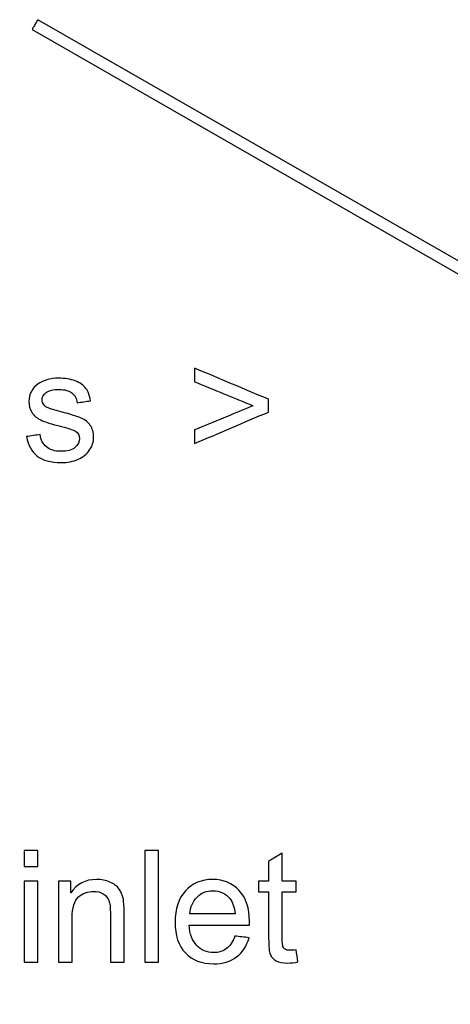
# Model space of a CAD drawing. Header units: millimetres. Extents: x 0 to 29700, y -16 to 21000.
# Tile 344 of 357: x 22195 to 22582, y 18626 to 19510. Entities that reach past the tile are written whole.
import ezdxf

# ---------------------------------------------------------------- set-up
doc = ezdxf.new("R2010")
doc.units = ezdxf.units.MM
doc.layers.add('1', color=7, linetype='Continuous', true_color=0xffffff)
doc.layers.add('254', color=7, linetype='Continuous', true_color=0xffffff)
doc.styles.add('latin_extended', font='simplex.shx')
doc.dimstyles.get("Standard").update_dxf_attribs({"dimtxt": 0.18, "dimasz": 0.18, "dimexe": 0.18, "dimexo": 0.0625, "dimgap": 0.09, "dimtad": 0, "dimtih": 1, "dimtoh": 1, "dimdec": 4, "dimzin": 0, "dimdsep": 46, "dimtxsty": 'Standard', "dimcen": 0.09, "dimadec": 0, "dimazin": 0, "dimtfac": 1, "dimtdec": 4, "dimtofl": 0, "dimtmove": 0, "dimatfit": 3, "dimfxl": 1, "dimtolj": 1, "dimtzin": 0, "dimarcsym": 0})

# ---------------------------------------------------------------- blocks, each defined once
blk = doc.blocks.new('_U4')
at = {"layer": '254', "color": 3, "linetype": 'Continuous', "lineweight": 13, "transparency": 16777216}
for p, q in [((28056.49, 18872.66), (28056.49, 14093.8)), ((18212.99, 16851.58), (18212.99, 14093.8)), ((18387.99, 14143.8), (27881.49, 14143.8))]:
    blk.add_line(p, q, dxfattribs=at)
at = {"layer": '254', "color": 3, "transparency": 16777216}
for points in [[(18387.99, 14172.97), (18387.99, 14114.64), (18212.99, 14143.8)], [(27881.49, 14114.64), (27881.49, 14172.97), (28056.49, 14143.8)]]:
    blk.add_solid(points, dxfattribs=at)
at = {"layer": 'Defpoints', "color": 0, "transparency": 16777216}
for p in [(28056.49, 18922.66), (18212.99, 16901.58), (28056.49, 14143.8)]:
    blk.add_point(p, dxfattribs=at)
at = {"layer": '254', "color": 2, "lineweight": 13, "transparency": 16777216, "insert": (22822.24, 14406.3), "char_height": 175, "attachment_point": 1, "style": 'latin_extended'}
blk.add_mtext('\\A1;9844', dxfattribs=at)

msp = doc.modelspace()

# ---------------------------------------------------------------- linework, layer by layer
at = {"layer": '1', "color": 1, "linetype": 'Continuous', "lineweight": 18}
for points, knots in [([(22352.136, 19129.229), (22374.213, 19138.66), (22396.291, 19148.092), (22418.368, 19157.523), (22418.368, 19161.343), (22418.368, 19165.163), (22418.368, 19168.984), (22396.291, 19178.304), (22374.213, 19187.624), (22352.136, 19196.945), (22352.136, 19192.877), (22352.136, 19188.81), (22352.136, 19184.742), (22369.617, 19177.554), (22387.098, 19170.365), (22404.579, 19163.176), (22387.098, 19155.928), (22369.617, 19148.68), (22352.136, 19141.432), (22352.136, 19137.364), (22352.136, 19133.297), (22352.136, 19129.229)], [0, 0, 0, 0, 0.2455941, 0.2455941, 0.2455941, 0.2846749, 0.2846749, 0.2846749, 0.5298257, 0.5298257, 0.5298257, 0.5714364, 0.5714364, 0.5714364, 0.7647963, 0.7647963, 0.7647963, 0.9583893, 0.9583893, 0.9583893, 1, 1, 1, 1]), ([(22213.456, 19137.339), (22209.406, 19136.699), (22205.355, 19136.06), (22201.305, 19135.42), (22202.661, 19127.745), (22205.807, 19121.938), (22215.682, 19114.11), (22222.87, 19112.166), (22237.964, 19112.166), (22243.055, 19113.164), (22252.059, 19117.103), (22255.513, 19119.892), (22260.26, 19127.139), (22261.474, 19130.994), (22261.474, 19139.257), (22260.502, 19142.762), (22258.532, 19145.576), (22256.588, 19148.416), (22253.876, 19150.565), (22247.011, 19153.485), (22240.957, 19155.4), (22226.267, 19159.343), (22222.666, 19160.414), (22221.438, 19160.874), (22219.289, 19161.744), (22217.728, 19162.818), (22216.731, 19164.149), (22215.733, 19165.428), (22215.221, 19166.86), (22215.221, 19170.953), (22216.424, 19173.128), (22221.249, 19176.875), (22225.275, 19177.784), (22235.687, 19177.784), (22239.371, 19176.735), (22244.613, 19172.562), (22246.201, 19169.649), (22246.738, 19165.914), (22250.738, 19166.459), (22254.737, 19167.005), (22258.736, 19167.551), (22257.969, 19172.232), (22256.562, 19175.967), (22252.481, 19181.579), (22249.297, 19183.796), (22240.701, 19187.07), (22235.713, 19187.889), (22226.247, 19187.889), (22222.717, 19187.403), (22216.124, 19185.409), (22213.507, 19184.23), (22211.614, 19182.823), (22209.056, 19181.007), (22207.035, 19178.73), (22205.577, 19175.967), (22204.093, 19173.23), (22203.351, 19170.237), (22203.351, 19163.458), (22204.247, 19160.209), (22207.847, 19154.346), (22210.489, 19152.048), (22217.437, 19148.727), (22223.689, 19146.778), (22239.371, 19142.813), (22243.541, 19141.432), (22247.643, 19138.759), (22248.862, 19136.571), (22248.862, 19130.687), (22247.48, 19128.001), (22242.042, 19123.384), (22237.836, 19122.271), (22226.605, 19122.271), (22222.256, 19123.55), (22216.042, 19128.746), (22214.121, 19132.478), (22213.456, 19137.339)], [0, 0, 0, 0, 0.0404895, 0.0404895, 0.0404895, 0.1071351, 0.1071351, 0.1737806, 0.1737806, 0.2139853, 0.2139853, 0.2541899, 0.2541899, 0.2941967, 0.2941967, 0.3349535, 0.3349535, 0.3349535, 0.3675238, 0.3675238, 0.4001824, 0.4001824, 0.422844, 0.422844, 0.422844, 0.4393558, 0.4393558, 0.4393558, 0.4525638, 0.4525638, 0.473441, 0.473441, 0.4944569, 0.4944569, 0.5123205, 0.5123205, 0.5299935, 0.5299935, 0.5299935, 0.5618603, 0.5618603, 0.5618603, 0.5937182, 0.5937182, 0.6253869, 0.6253869, 0.6570557, 0.6570557, 0.6781682, 0.6781682, 0.6992358, 0.6992358, 0.6992358, 0.7229391, 0.7229391, 0.7229391, 0.7469068, 0.7469068, 0.7733472, 0.7733472, 0.8000596, 0.8000596, 0.8266961, 0.8266961, 0.8464466, 0.8464466, 0.8746802, 0.8746802, 0.9060222, 0.9060222, 0.9375362, 0.9375362, 0.968907, 0.968907, 1, 1, 1, 1]), ([(22199.02, 18763.803), (22199.02, 18759.096), (22199.02, 18754.389), (22199.02, 18749.682), (22203.113, 18749.682), (22207.207, 18749.682), (22211.3, 18749.682), (22211.3, 18754.389), (22211.3, 18759.096), (22211.3, 18763.803), (22207.207, 18763.803), (22203.113, 18763.803), (22199.02, 18763.803)], [0, 0, 0, 0, 0.2674419, 0.2674419, 0.2674419, 0.5, 0.5, 0.5, 0.7674419, 0.7674419, 0.7674419, 1, 1, 1, 1]), ([(22307.386, 18763.803), (22307.386, 18730.47), (22307.386, 18697.137), (22307.386, 18663.803), (22311.479, 18663.803), (22315.572, 18663.803), (22319.665, 18663.803), (22319.665, 18697.137), (22319.665, 18730.47), (22319.665, 18763.803), (22315.572, 18763.803), (22311.479, 18763.803), (22307.386, 18763.803)], [0, 0, 0, 0, 0.4453178, 0.4453178, 0.4453178, 0.5, 0.5, 0.5, 0.9453178, 0.9453178, 0.9453178, 1, 1, 1, 1]), ([(22444.966, 18663.931), (22444.377, 18667.547), (22443.789, 18671.162), (22443.2, 18674.778), (22440.975, 18674.471), (22439.184, 18674.317), (22435.986, 18674.317), (22434.605, 18674.599), (22433.607, 18675.187), (22432.635, 18675.776), (22431.944, 18676.569), (22431.509, 18677.592), (22431.075, 18678.59), (22430.844, 18680.841), (22430.844, 18698.458), (22430.844, 18712.571), (22430.844, 18726.684), (22434.963, 18726.684), (22439.082, 18726.684), (22443.2, 18726.684), (22443.2, 18729.873), (22443.2, 18733.062), (22443.2, 18736.251), (22439.082, 18736.251), (22434.963, 18736.251), (22430.844, 18736.251), (22430.844, 18744.685), (22430.844, 18753.118), (22430.844, 18761.552), (22426.777, 18759.096), (22422.709, 18756.64), (22418.642, 18754.184), (22418.642, 18748.207), (22418.642, 18742.229), (22418.642, 18736.251), (22415.64, 18736.251), (22412.638, 18736.251), (22409.637, 18736.251), (22409.637, 18733.062), (22409.637, 18729.873), (22409.637, 18726.684), (22412.638, 18726.684), (22415.64, 18726.684), (22418.642, 18726.684), (22418.642, 18712.793), (22418.642, 18698.902), (22418.642, 18677.643), (22419.153, 18672.808), (22421.158, 18668.233), (22422.863, 18666.361), (22427.775, 18663.547), (22431.228, 18662.857), (22438.417, 18662.857), (22441.512, 18663.215), (22444.966, 18663.931)], [0, 0, 0, 0, 0.0386761, 0.0386761, 0.0386761, 0.0577559, 0.0577559, 0.0828422, 0.0828422, 0.0828422, 0.0958056, 0.0958056, 0.0958056, 0.1230287, 0.1230287, 0.2326499, 0.2326499, 0.2326499, 0.27195, 0.27195, 0.27195, 0.3023811, 0.3023811, 0.3023811, 0.3416811, 0.3416811, 0.3416811, 0.4221527, 0.4221527, 0.4221527, 0.4674902, 0.4674902, 0.4674902, 0.5245282, 0.5245282, 0.5245282, 0.5531692, 0.5531692, 0.5531692, 0.5836003, 0.5836003, 0.5836003, 0.6122413, 0.6122413, 0.6122413, 0.7447875, 0.7447875, 0.8150882, 0.8150882, 0.8860521, 0.8860521, 0.9570161, 0.9570161, 1, 1, 1, 1]), ([(22199.02, 18736.251), (22199.02, 18712.102), (22199.02, 18687.953), (22199.02, 18663.803), (22203.113, 18663.803), (22207.207, 18663.803), (22211.3, 18663.803), (22211.3, 18687.953), (22211.3, 18712.102), (22211.3, 18736.251), (22207.207, 18736.251), (22203.113, 18736.251), (22199.02, 18736.251)], [0, 0, 0, 0, 0.4275362, 0.4275362, 0.4275362, 0.5, 0.5, 0.5, 0.9275362, 0.9275362, 0.9275362, 1, 1, 1, 1]), ([(22229.975, 18736.251), (22229.975, 18712.102), (22229.975, 18687.953), (22229.975, 18663.803), (22234.068, 18663.803), (22238.161, 18663.803), (22242.254, 18663.803), (22242.254, 18676.995), (22242.254, 18690.187), (22242.254, 18712.639), (22244.147, 18718.932), (22251.756, 18725.571), (22256.273, 18727.247), (22264.766, 18727.247), (22267.606, 18726.505), (22272.499, 18723.548), (22274.18, 18721.567), (22275.127, 18719.086), (22276.099, 18716.604), (22276.559, 18712.869), (22276.559, 18693.188), (22276.559, 18678.496), (22276.559, 18663.803), (22280.652, 18663.803), (22284.746, 18663.803), (22288.839, 18663.803), (22288.839, 18678.649), (22288.839, 18693.495), (22288.839, 18714.021), (22288.608, 18718.011), (22288.174, 18720.288), (22287.432, 18723.793), (22286.153, 18726.812), (22282.508, 18731.894), (22279.783, 18733.949), (22272.476, 18737.117), (22268.45, 18737.889), (22254.022, 18737.889), (22246.347, 18733.898), (22241.026, 18725.942), (22241.026, 18729.378), (22241.026, 18732.815), (22241.026, 18736.251), (22237.342, 18736.251), (22233.658, 18736.251), (22229.975, 18736.251)], [0, 0, 0, 0, 0.1641372, 0.1641372, 0.1641372, 0.191957, 0.191957, 0.191957, 0.2816181, 0.2816181, 0.3445605, 0.3445605, 0.4072634, 0.4072634, 0.4466064, 0.4466064, 0.4856496, 0.4856496, 0.4856496, 0.5169313, 0.5169313, 0.6090651, 0.6090651, 0.6090651, 0.6413431, 0.6413431, 0.6413431, 0.7584182, 0.7584182, 0.803204, 0.803204, 0.803204, 0.8296833, 0.8296833, 0.8563396, 0.8563396, 0.8829284, 0.8829284, 0.9440358, 0.9440358, 0.9440358, 0.9710461, 0.9710461, 0.9710461, 1, 1, 1, 1]), ([(22400.99, 18685.573), (22396.761, 18686.094), (22392.531, 18686.614), (22388.301, 18687.134), (22386.434, 18681.941), (22383.901, 18678.18), (22380.729, 18675.801), (22377.531, 18673.448), (22373.694, 18672.271), (22363.154, 18672.271), (22358.089, 18674.369), (22350.018, 18682.848), (22347.754, 18688.925), (22347.294, 18696.881), (22365.303, 18696.881), (22383.313, 18696.881), (22401.323, 18696.881), (22401.374, 18698.339), (22401.399, 18699.439), (22401.399, 18712.128), (22398.33, 18721.388), (22386.05, 18734.589), (22378.12, 18737.889), (22358.447, 18737.889), (22350.287, 18734.512), (22337.751, 18721.056), (22334.605, 18711.59), (22334.605, 18687.62), (22337.7, 18678.487), (22350.146, 18665.427), (22358.524, 18662.166), (22377.531, 18662.166), (22384.439, 18664.213), (22395.269, 18672.386), (22398.969, 18678.155), (22400.99, 18685.573)], [0, 0, 0, 0, 0.0243921, 0.0243921, 0.0243921, 0.0507671, 0.0507671, 0.0507671, 0.0741933, 0.0741933, 0.1056056, 0.1056056, 0.1369188, 0.1369188, 0.1369188, 0.2346606, 0.2346606, 0.2346606, 0.2405863, 0.2405863, 0.339629, 0.339629, 0.4386716, 0.4386716, 0.5411206, 0.5411206, 0.6435695, 0.6435695, 0.74279, 0.74279, 0.8422146, 0.8422146, 0.9212259, 0.9212259, 1, 1, 1, 1]), ([(22388.429, 18706.986), (22374.948, 18706.986), (22361.466, 18706.986), (22347.984, 18706.986), (22348.394, 18713.304), (22350.517, 18718.344), (22358.179, 18725.904), (22362.95, 18727.784), (22374.794, 18727.784), (22379.885, 18725.43), (22386.323, 18717.646), (22387.892, 18713.074), (22388.429, 18706.986)], [0, 0, 0, 0, 0.3871631, 0.3871631, 0.3871631, 0.5481234, 0.5481234, 0.7085481, 0.7085481, 0.8857445, 0.8857445, 1, 1, 1, 1])]:
    msp.add_open_spline(points, degree=3, knots=knots, dxfattribs=at)
at = {"layer": '254', "color": 2, "linetype": 'Continuous', "lineweight": 25}
for p, q in [((22965.961, 19076.845), (22211.314, 19509.727)), ((22206.339, 19501.053), (22206.339, 19501.053)), ((22206.339, 19501.053), (22960.985, 19068.171))]:
    msp.add_line(p, q, dxfattribs=at)
for start_param, end_param in [(3.1415605, 4.7115714), (4.7115714, 6.2831853)]:
    msp.add_ellipse((22208.826, 19505.39), major_axis=(-2.488, -4.337), ratio=0.0053434, start_param=start_param, end_param=end_param, dxfattribs=at)
for points in [[(22418.368, 19168.984), (22396.291, 19178.304), (22374.213, 19187.624), (22352.136, 19196.945)], [(22352.136, 19196.945), (22352.136, 19192.877), (22352.136, 19188.81), (22352.136, 19184.742)], [(22211.614, 19182.823), (22209.056, 19181.007), (22207.035, 19178.73), (22205.577, 19175.967)], [(22352.136, 19184.742), (22369.617, 19177.554), (22387.098, 19170.365), (22404.579, 19163.176)], [(22221.438, 19160.874), (22219.289, 19161.744), (22217.728, 19162.818), (22216.731, 19164.149)], [(22246.738, 19165.914), (22250.738, 19166.459), (22254.737, 19167.005), (22258.736, 19167.551)], [(22404.579, 19163.176), (22387.098, 19155.928), (22369.617, 19148.68), (22352.136, 19141.432)], [(22418.368, 19157.523), (22418.368, 19161.343), (22418.368, 19165.163), (22418.368, 19168.984)], [(22352.136, 19129.229), (22374.213, 19138.66), (22396.291, 19148.092), (22418.368, 19157.523)], [(22213.456, 19137.339), (22209.406, 19136.699), (22205.355, 19136.06), (22201.305, 19135.42)], [(22352.136, 19141.432), (22352.136, 19137.364), (22352.136, 19133.297), (22352.136, 19129.229)], [(22199.02, 18763.803), (22199.02, 18759.096), (22199.02, 18754.389), (22199.02, 18749.682)], [(22211.3, 18763.803), (22207.207, 18763.803), (22203.113, 18763.803), (22199.02, 18763.803)], [(22211.3, 18749.682), (22211.3, 18754.389), (22211.3, 18759.096), (22211.3, 18763.803)], [(22319.665, 18763.803), (22315.572, 18763.803), (22311.479, 18763.803), (22307.386, 18763.803)], [(22307.386, 18763.803), (22307.386, 18730.47), (22307.386, 18697.137), (22307.386, 18663.803)], [(22319.665, 18663.803), (22319.665, 18697.137), (22319.665, 18730.47), (22319.665, 18763.803)], [(22430.844, 18761.552), (22426.777, 18759.096), (22422.709, 18756.64), (22418.642, 18754.184)], [(22430.844, 18736.251), (22430.844, 18744.685), (22430.844, 18753.118), (22430.844, 18761.552)], [(22199.02, 18749.682), (22203.113, 18749.682), (22207.207, 18749.682), (22211.3, 18749.682)], [(22418.642, 18754.184), (22418.642, 18748.207), (22418.642, 18742.229), (22418.642, 18736.251)], [(22211.3, 18736.251), (22207.207, 18736.251), (22203.113, 18736.251), (22199.02, 18736.251)], [(22199.02, 18736.251), (22199.02, 18712.102), (22199.02, 18687.953), (22199.02, 18663.803)], [(22211.3, 18663.803), (22211.3, 18687.953), (22211.3, 18712.102), (22211.3, 18736.251)], [(22229.975, 18736.251), (22229.975, 18712.102), (22229.975, 18687.953), (22229.975, 18663.803)], [(22241.026, 18736.251), (22237.342, 18736.251), (22233.658, 18736.251), (22229.975, 18736.251)], [(22241.026, 18725.942), (22241.026, 18729.378), (22241.026, 18732.815), (22241.026, 18736.251)], [(22418.642, 18736.251), (22415.64, 18736.251), (22412.638, 18736.251), (22409.637, 18736.251)], [(22409.637, 18736.251), (22409.637, 18733.062), (22409.637, 18729.873), (22409.637, 18726.684)], [(22443.2, 18736.251), (22439.082, 18736.251), (22434.963, 18736.251), (22430.844, 18736.251)], [(22443.2, 18726.684), (22443.2, 18729.873), (22443.2, 18733.062), (22443.2, 18736.251)], [(22409.637, 18726.684), (22412.638, 18726.684), (22415.64, 18726.684), (22418.642, 18726.684)], [(22430.844, 18726.684), (22434.963, 18726.684), (22439.082, 18726.684), (22443.2, 18726.684)], [(22388.429, 18706.986), (22374.948, 18706.986), (22361.466, 18706.986), (22347.984, 18706.986)], [(22347.294, 18696.881), (22365.303, 18696.881), (22383.313, 18696.881), (22401.323, 18696.881)], [(22388.301, 18687.134), (22386.434, 18681.941), (22383.901, 18678.18), (22380.729, 18675.801)], [(22400.99, 18685.573), (22396.761, 18686.094), (22392.531, 18686.614), (22388.301, 18687.134)], [(22433.607, 18675.187), (22432.635, 18675.776), (22431.944, 18676.569), (22431.509, 18677.592)], [(22444.966, 18663.931), (22444.377, 18667.547), (22443.789, 18671.162), (22443.2, 18674.778)], [(22199.02, 18663.803), (22203.113, 18663.803), (22207.207, 18663.803), (22211.3, 18663.803)], [(22229.975, 18663.803), (22234.068, 18663.803), (22238.161, 18663.803), (22242.254, 18663.803)], [(22276.559, 18663.803), (22280.652, 18663.803), (22284.746, 18663.803), (22288.839, 18663.803)], [(22307.386, 18663.803), (22311.479, 18663.803), (22315.572, 18663.803), (22319.665, 18663.803)]]:
    msp.add_open_spline(points, degree=3, dxfattribs=at)
for points, knots in [([(22258.736, 19167.551), (22257.969, 19172.232), (22256.562, 19175.967), (22252.481, 19181.579), (22249.297, 19183.796), (22240.701, 19187.07), (22235.713, 19187.889), (22226.247, 19187.889), (22222.717, 19187.403), (22216.124, 19185.409), (22213.507, 19184.23), (22211.614, 19182.823)], [0, 0, 0, 0, 0.2319035, 0.2319035, 0.4624303, 0.4624303, 0.6929571, 0.6929571, 0.8466416, 0.8466416, 1, 1, 1, 1]), ([(22205.577, 19175.967), (22204.093, 19173.23), (22203.351, 19170.237), (22203.351, 19163.458), (22204.247, 19160.209), (22207.847, 19154.346), (22210.489, 19152.048), (22217.437, 19148.727), (22223.689, 19146.778), (22239.371, 19142.813), (22243.541, 19141.432), (22247.643, 19138.759), (22248.862, 19136.571), (22248.862, 19130.687), (22247.48, 19128.001), (22242.042, 19123.384), (22237.836, 19122.271), (22226.605, 19122.271), (22222.256, 19123.55), (22216.042, 19128.746), (22214.121, 19132.478), (22213.456, 19137.339)], [0, 0, 0, 0, 0.0865067, 0.0865067, 0.1819388, 0.1819388, 0.2783523, 0.2783523, 0.3744917, 0.3744917, 0.4457774, 0.4457774, 0.5476815, 0.5476815, 0.6608043, 0.6608043, 0.7745486, 0.7745486, 0.8877757, 0.8877757, 1, 1, 1, 1]), ([(22216.731, 19164.149), (22215.733, 19165.428), (22215.221, 19166.86), (22215.221, 19170.953), (22216.424, 19173.128), (22221.249, 19176.875), (22225.275, 19177.784), (22235.687, 19177.784), (22239.371, 19176.735), (22244.613, 19172.562), (22246.201, 19169.649), (22246.738, 19165.914)], [0, 0, 0, 0, 0.1457231, 0.1457231, 0.3760596, 0.3760596, 0.6079277, 0.6079277, 0.8050156, 0.8050156, 1, 1, 1, 1]), ([(22258.532, 19145.576), (22256.588, 19148.416), (22253.876, 19150.565), (22247.011, 19153.485), (22240.957, 19155.4), (22226.267, 19159.343), (22222.666, 19160.414), (22221.438, 19160.874)], [0, 0, 0, 0, 0.3705784, 0.3705784, 0.7421602, 0.7421602, 1, 1, 1, 1]), ([(22201.305, 19135.42), (22202.661, 19127.745), (22205.807, 19121.938), (22215.682, 19114.11), (22222.87, 19112.166), (22237.964, 19112.166), (22243.055, 19113.164), (22252.059, 19117.103), (22255.513, 19119.892), (22260.26, 19127.139), (22261.474, 19130.994), (22261.474, 19139.257), (22260.502, 19142.762), (22258.532, 19145.576)], [0, 0, 0, 0, 0.2263284, 0.2263284, 0.4526567, 0.4526567, 0.5891918, 0.5891918, 0.7257268, 0.7257268, 0.8615897, 0.8615897, 1, 1, 1, 1]), ([(22288.174, 18720.288), (22287.432, 18723.793), (22286.153, 18726.812), (22282.508, 18731.894), (22279.783, 18733.949), (22272.476, 18737.117), (22268.45, 18737.889), (22254.022, 18737.889), (22246.347, 18733.898), (22241.026, 18725.942)], [0, 0, 0, 0, 0.1880212, 0.1880212, 0.3772987, 0.3772987, 0.5660965, 0.5660965, 1, 1, 1, 1]), ([(22401.323, 18696.881), (22401.374, 18698.339), (22401.399, 18699.439), (22401.399, 18712.128), (22398.33, 18721.388), (22386.05, 18734.589), (22378.12, 18737.889), (22358.447, 18737.889), (22350.287, 18734.512), (22337.751, 18721.056), (22334.605, 18711.59), (22334.605, 18687.62), (22337.7, 18678.487), (22350.146, 18665.427), (22358.524, 18662.166), (22377.531, 18662.166), (22384.439, 18664.213), (22395.269, 18672.386), (22398.969, 18678.155), (22400.99, 18685.573)], [0, 0, 0, 0, 0.0077425, 0.0077425, 0.1371526, 0.1371526, 0.2665628, 0.2665628, 0.4004236, 0.4004236, 0.5342844, 0.5342844, 0.6639268, 0.6639268, 0.793836, 0.793836, 0.897073, 0.897073, 1, 1, 1, 1]), ([(22242.254, 18663.803), (22242.254, 18676.995), (22242.254, 18690.187), (22242.254, 18712.639), (22244.147, 18718.932), (22251.756, 18725.571), (22256.273, 18727.247), (22264.766, 18727.247), (22267.606, 18726.505), (22272.499, 18723.548), (22274.18, 18721.567), (22275.127, 18719.086)], [0, 0, 0, 0, 0.3052888, 0.3052888, 0.5196028, 0.5196028, 0.7331012, 0.7331012, 0.867061, 0.867061, 1, 1, 1, 1]), ([(22347.984, 18706.986), (22348.394, 18713.304), (22350.517, 18718.344), (22358.179, 18725.904), (22362.95, 18727.784), (22374.794, 18727.784), (22379.885, 18725.43), (22386.323, 18717.646), (22387.892, 18713.074), (22388.429, 18706.986)], [0, 0, 0, 0, 0.2626478, 0.2626478, 0.5244218, 0.5244218, 0.813563, 0.813563, 1, 1, 1, 1]), ([(22418.642, 18726.684), (22418.642, 18712.793), (22418.642, 18698.902), (22418.642, 18677.643), (22419.153, 18672.808), (22421.158, 18668.233), (22422.863, 18666.361), (22427.775, 18663.547), (22431.228, 18662.857), (22438.417, 18662.857), (22441.512, 18663.215), (22444.966, 18663.931)], [0, 0, 0, 0, 0.3418264, 0.3418264, 0.5231266, 0.5231266, 0.7061372, 0.7061372, 0.8891478, 0.8891478, 1, 1, 1, 1]), ([(22431.509, 18677.592), (22431.075, 18678.59), (22430.844, 18680.841), (22430.844, 18698.458), (22430.844, 18712.571), (22430.844, 18726.684)], [0, 0, 0, 0, 0.1989351, 0.1989351, 1, 1, 1, 1]), ([(22275.127, 18719.086), (22276.099, 18716.604), (22276.559, 18712.869), (22276.559, 18693.188), (22276.559, 18678.496), (22276.559, 18663.803)], [0, 0, 0, 0, 0.2534662, 0.2534662, 1, 1, 1, 1]), ([(22288.839, 18663.803), (22288.839, 18678.649), (22288.839, 18693.495), (22288.839, 18714.021), (22288.608, 18718.011), (22288.174, 18720.288)], [0, 0, 0, 0, 0.723307, 0.723307, 1, 1, 1, 1]), ([(22380.729, 18675.801), (22377.531, 18673.448), (22373.694, 18672.271), (22363.154, 18672.271), (22358.089, 18674.369), (22350.018, 18682.848), (22347.754, 18688.925), (22347.294, 18696.881)], [0, 0, 0, 0, 0.2719175, 0.2719175, 0.6365341, 0.6365341, 1, 1, 1, 1]), ([(22443.2, 18674.778), (22440.975, 18674.471), (22439.184, 18674.317), (22435.986, 18674.317), (22434.605, 18674.599), (22433.607, 18675.187)], [0, 0, 0, 0, 0.432, 0.432, 1, 1, 1, 1])]:
    msp.add_open_spline(points, degree=3, knots=knots, dxfattribs=at)

# ---------------------------------------------------------------- dimensions: what is measured, and where the dimension line sits
at = {"layer": '254', "color": 2, "linetype": 'Continuous', "lineweight": 13}
dim = msp.add_linear_dim(base=(28056.493, 14143.803), p1=(18212.987, 16901.584), p2=(28056.493, 18922.663), dimstyle='Standard', override={"dimscale": 50, "dimtxt": 3.5, "dimasz": 3.5, "dimexe": 1, "dimexo": 1, "dimgap": 1.75, "dimtad": 1, "dimtih": 1, "dimtoh": 0, "dimdec": 0, "dimlfac": 1, "dimzin": 8, "dimdsep": 46, "dimlunit": 2, "dimtxsty": 'latin_extended', "dimsah": 1, "dimse1": 0, "dimse2": 0, "dimsd1": 0, "dimsd2": 0, "dimclrd": 3, "dimclre": 3, "dimclrt": 2, "dimtol": 0, "dimtm": -0.1, "dimtfac": 0.714286, "dimtdec": 3, "dimtofl": 1, "dimtmove": 0, "dimtzin": 8, "dimlwd": 13, "dimlwe": 13}, dxfattribs=at)
dim.commit()
dim.dimension.update_dxf_attribs({"geometry": '_U4', "text_midpoint": (23134.74, 14143.803), "dimtype": 160})

doc.saveas('drawing.dxf')
